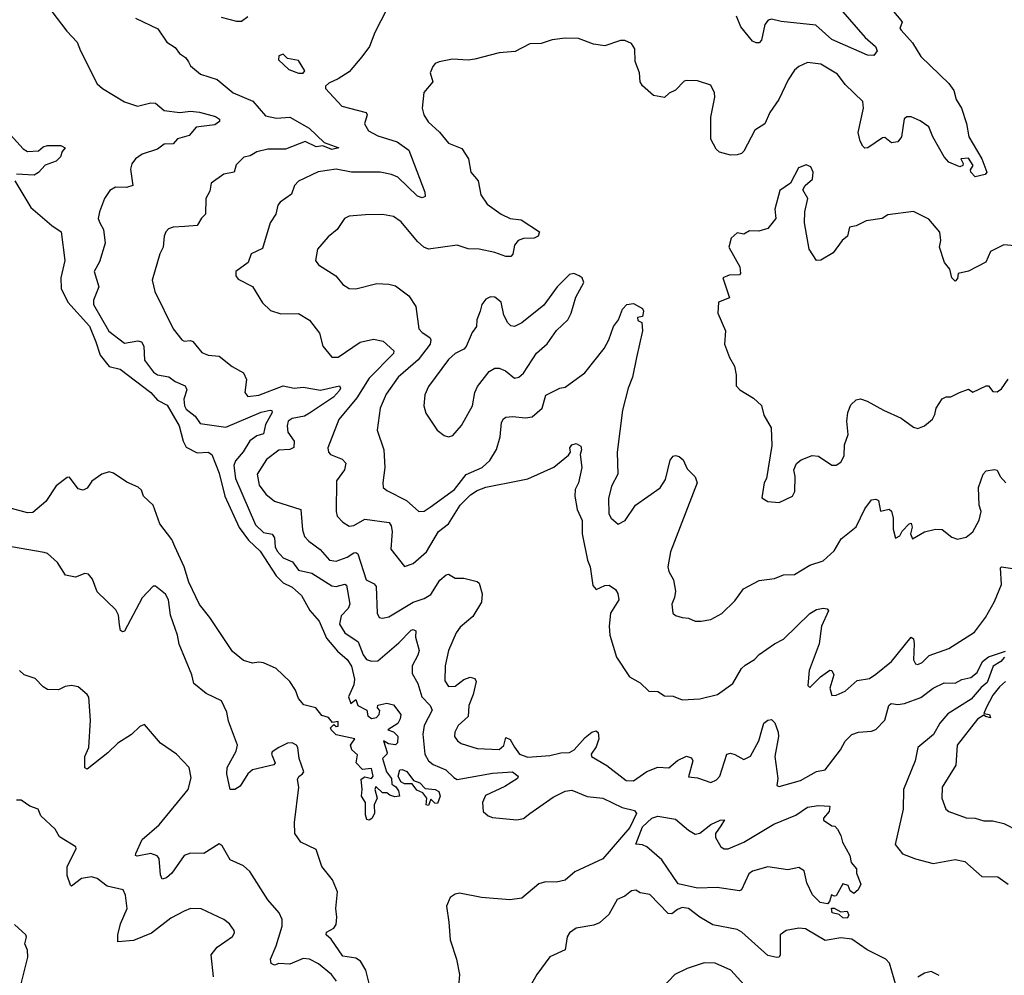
# Model space of a CAD drawing. Extents: x 1771496 to 1971148, y 471553 to 643630.
# Tile 408 of 656: x 1866559 to 1871027, y 576322 to 580657. Entities that reach past the tile are written whole.
import ezdxf

# ---------------------------------------------------------------- set-up
doc = ezdxf.new("R2010")
doc.units = 0

msp = doc.modelspace()

# ---------------------------------------------------------------- linework, layer by layer
at = {"layer": '0CON10XD'}
for points in [[(1870474, 580755), (1870558, 580655), (1870563.3, 580645), (1870553.8, 580616.2), (1870558.8, 580608.8), (1870611.2, 580551.2), (1870649, 580489), (1870775, 580366.7), (1870798.7, 580335), (1870809.1, 580295), (1870832.9, 580255), (1870856, 580186), (1870866.2, 580125), (1870926.2, 580025), (1870947.5, 579965), (1870940, 579955), (1870895, 579943.8), (1870875.7, 579965), (1870874.5, 579975.5), (1870885.6, 579995), (1870865, 580027.8), (1870830, 580025), (1870841.4, 580005), (1870839.2, 579995), (1870825, 579989.6), (1870775, 580010.9), (1870754.8, 580034.8), (1870702.9, 580125), (1870685, 580170.9), (1870645, 580198.5), (1870605, 580215.6), (1870585, 580215.8), (1870573.6, 580206.4), (1870560.9, 580125), (1870545, 580102.2), (1870515, 580098.6), (1870485, 580122), (1870475, 580120.8), (1870407.5, 580075), (1870395, 580074), (1870385, 580083.3), (1870372.9, 580105), (1870364.5, 580144.5), (1870388.9, 580255), (1870385.7, 580285), (1870305, 580362), (1870270.2, 580410.2), (1870195, 580455.6), (1870135, 580462.9), (1870095, 580444.3), (1870075, 580427.5), (1870046, 580384), (1870004.7, 580295.3), (1869963.6, 580235), (1869941.4, 580185), (1869895, 580155.4), (1869845, 580060), (1869835, 580050), (1869815.6, 580044.4), (1869785, 580041.9), (1869735, 580055.7), (1869719.3, 580069.3), (1869695.8, 580115), (1869695.6, 580215), (1869714.2, 580305), (1869712, 580325), (1869695, 580360), (1869635, 580378.8), (1869585, 580380.8), (1869575, 580378), (1869535, 580337.5), (1869505.9, 580324.1), (1869485, 580303.8), (1869435, 580313.3), (1869385, 580356.7), (1869374.3, 580374.3), (1869372, 580415), (1869352.3, 580467.7), (1869350, 580525), (1869335, 580548), (1869305, 580562.5), (1869285, 580562.9), (1869215, 580537.5), (1869162.5, 580545), (1869095, 580571.4), (1869035, 580573.1), (1868975, 580565.8), (1868925, 580548.1), (1868875, 580547.1), (1868807.2, 580512.8), (1868735, 580506.5), (1868625, 580477.3), (1868595, 580472.7), (1868522.8, 580477.2), (1868462.5, 580465), (1868445, 580458), (1868433.8, 580445), (1868422, 580415), (1868434, 580375), (1868393.2, 580326.8), (1868385.8, 580255), (1868393.1, 580225), (1868413, 580193), (1868465, 580147.1), (1868505, 580096), (1868565, 580072.5), (1868596.2, 580025), (1868606, 579965), (1868639.2, 579925), (1868652.6, 579862.6), (1868680.2, 579820.2), (1868744.6, 579774.6), (1868785, 579755.5), (1868835, 579748.9), (1868918, 579695), (1868912, 579675), (1868893.8, 579665), (1868845, 579664.6), (1868821.9, 579655), (1868805, 579634), (1868796.8, 579593.2), (1868788.3, 579581.7), (1868765, 579581.8), (1868715, 579600), (1868645, 579615.3), (1868595, 579617.9), (1868545, 579634.4), (1868415, 579616), (1868393.8, 579625), (1868365, 579650), (1868290, 579740), (1868255, 579763.6), (1868205, 579772.9), (1868128.3, 579771.7), (1868055, 579765.7), (1868033.3, 579755), (1868000, 579705), (1867958.9, 579671.1), (1867910.8, 579615), (1867901.2, 579565), (1867915, 579544.3)], [(1868225.8, 580704.2), (1868171.1, 580598.9), (1868146.1, 580535), (1868111.5, 580488.5), (1868055, 580420.6), (1868005, 580388), (1867961.7, 580368.3), (1867946.7, 580355), (1867946.7, 580345), (1868021.2, 580265), (1868132, 580235), (1868135.6, 580225), (1868124.4, 580185), (1868142.6, 580152.6), (1868185, 580130.6), (1868272.6, 580102.6), (1868324.4, 580065), (1868398.1, 579875), (1868399.2, 579855), (1868385, 579848.6), (1868365, 579855.5), (1868275, 579941.8), (1868246.2, 579955), (1868195, 579965.5), (1868065, 579964.7), (1867995, 579979.1), (1867914, 579966), (1867825, 579924), (1867805.8, 579905), (1867793.1, 579865), (1867740.8, 579829.2), (1867730.6, 579815), (1867721.4, 579775), (1867696.2, 579735), (1867660.7, 579619.3), (1867610, 579595), (1867596.2, 579555), (1867540, 579515), (1867540, 579495), (1867550, 579480), (1867615, 579446.2), (1867661.7, 579371.7), (1867698, 579338), (1867745, 579321.9), (1867825, 579323.3), (1867875, 579293.8), (1867919.2, 579235), (1867934.4, 579175), (1867975.5, 579125.5), (1868005, 579126.5), (1868105, 579194.1), (1868165, 579208.2), (1868208.9, 579198.9), (1868257.1, 579155), (1868255, 579141.8), (1868145, 579030.7), (1868088.7, 578941.3), (1868006.9, 578843.1), (1867958.1, 578715), (1867960.6, 578695), (1867969.2, 578685), (1868022.4, 578662.4), (1868039.2, 578645), (1868032.9, 578615), (1867997.1, 578565), (1867995.5, 578425.5), (1868000, 578405), (1868025, 578376.9), (1868055, 578359.5), (1868075, 578362.2), (1868125, 578391.1), (1868235.3, 578375.3), (1868245, 578361.2), (1868249.1, 578335), (1868242.7, 578255), (1868305, 578176), (1868345, 578189.4), (1868405, 578242.7), (1868459.2, 578335), (1868505, 578370), (1868558.8, 578455), (1868605, 578501.2), (1868635, 578521.2), (1868675, 578536.1), (1868826.6, 578566.6), (1868865.6, 578574.4), (1868983.4, 578626.6), (1869049.5, 578680.5), (1869058.8, 578695), (1869056.2, 578715), (1869065, 578728.8), (1869085, 578733.8), (1869105, 578722.5), (1869108, 578705), (1869102.5, 578685), (1869110.5, 578625), (1869095, 578556.2), (1869080.6, 578525), (1869078.6, 578495), (1869088.5, 578435), (1869112, 578385), (1869111.5, 578325), (1869135.9, 578205), (1869147.3, 578175), (1869160.2, 578090.2), (1869175, 578072.5), (1869215, 578090), (1869235, 578092), (1869262.5, 578072.5), (1869273.2, 578053.2), (1869277.5, 578025), (1869240.4, 577965), (1869233.7, 577905), (1869237.6, 577865), (1869267.5, 577765), (1869326.2, 577675), (1869375, 577648.8), (1869415, 577611.2), (1869455, 577609.2), (1869485, 577588.8), (1869525, 577588.6), (1869565, 577571.9), (1869645, 577575.6), (1869725.7, 577595), (1869795, 577645.5), (1869835, 577712.9), (1869851.1, 577728.9), (1869894.4, 577755), (1869915, 577776.4), (1869985, 577825.6), (1870025, 577846), (1870145, 577963.1), (1870175, 577981.5), (1870205, 577987.1), (1870224, 577984), (1870230, 577975), (1870198.2, 577905), (1870187.7, 577825), (1870141.5, 577705), (1870136.1, 577636.1), (1870145, 577626.7), (1870192.9, 577675), (1870235, 577705.7), (1870245, 577704), (1870254.4, 577685), (1870235.5, 577625), (1870245, 577591.2), (1870265, 577592.5), (1870305, 577610), (1870360.3, 577659.7), (1870415, 577667.5), (1870445, 577687.5), (1870515, 577745.5), (1870605, 577856), (1870615, 577847.5), (1870618.9, 577825), (1870615, 577752.5), (1870624, 577735), (1870635, 577731.4), (1870655, 577740.8), (1870687.1, 577772.9), (1870775.3, 577804.7), (1870892.3, 577877.7), (1870941.8, 577945), (1870983.3, 578016.7), (1871014.4, 578095), (1871010, 578170), (1871015, 578174.2), (1871075, 578166)], [(1870284.8, 580704.8), (1870395.7, 580575.7), (1870443.3, 580535), (1870451.1, 580515), (1870435, 580494.4), (1870406.3, 580496.3), (1870245, 580566.5), (1870171.4, 580631.4), (1870015, 580648.2), (1869971.4, 580658.6), (1869955.7, 580654.3), (1869941.4, 580635), (1869925.5, 580564.5), (1869915, 580552), (1869901.2, 580551.2), (1869885, 580559.2), (1869831.8, 580625), (1869812.4, 580672.4)], [(1866705, 580693.8), (1866773.1, 580605), (1866820, 580555), (1866834.4, 580515), (1866910.8, 580365), (1866935, 580344.2), (1867035, 580284.4), (1867094.5, 580264.5), (1867155, 580278.9), (1867175, 580277.5), (1867215, 580245.4), (1867285.8, 580235.8), (1867335, 580242.2), (1867375, 580236.5), (1867447.2, 580217.2), (1867466.2, 580205), (1867465.8, 580195), (1867445, 580179.2), (1867360.4, 580169.6), (1867328.5, 580131.5), (1867275, 580116.5), (1867255, 580094.2), (1867215, 580092), (1867185, 580070), (1867115, 580046.9), (1867084.4, 580025), (1867067.6, 580002.4), (1867061.3, 579978.7), (1867072, 579905), (1867044.6, 579895.4), (1866993.2, 579896.8), (1866967.6, 579882.4), (1866944.3, 579845), (1866920.6, 579785), (1866915.6, 579755), (1866923.5, 579735), (1866938.9, 579705), (1866947.6, 579642.4), (1866921.5, 579558.5), (1866897.1, 579515), (1866918.2, 579445), (1866894.7, 579385), (1866893.6, 579365), (1866963.9, 579243.9), (1867035, 579189.1), (1867095, 579199.6), (1867112, 579195), (1867122.1, 579175), (1867125, 579112.5), (1867167.1, 579057.1), (1867185, 579045.9), (1867236.3, 579036.3), (1867264.7, 579014.7), (1867310, 578995), (1867317.3, 578977.3), (1867304.7, 578935), (1867306.8, 578905), (1867315, 578890), (1867355, 578857.8), (1867377.5, 578825), (1867495, 578808.5), (1867655, 578876), (1867695.3, 578885.3), (1867703.9, 578883.9), (1867705.5, 578875), (1867675, 578821.1), (1867665, 578777.5), (1867635, 578768.8), (1867603.5, 578746.5), (1867573.3, 578696.7), (1867538.9, 578655), (1867531.5, 578635), (1867538, 578575), (1867629.5, 578365), (1867665, 578330.4), (1867705, 578323.3), (1867715, 578306.2), (1867718.1, 578265), (1867727.5, 578245), (1867755, 578215.3), (1867797.9, 578197.9), (1867825, 578159.3), (1867885, 578146.6), (1867975, 578088.1), (1867995, 578085.2), (1868035, 578096), (1868042.2, 578092.2), (1868056.8, 578005), (1868049.5, 577985), (1868018.1, 577951.9), (1868010, 577915), (1868035, 577875.3), (1868095.3, 577835), (1868118.4, 577775), (1868132.5, 577755), (1868155, 577747.1), (1868185, 577747.5), (1868280.1, 577829.9)], [(1867085, 580663.3), (1867186.7, 580615), (1867226.7, 580555), (1867265, 580531.2), (1867285, 580503.3), (1867311.2, 580485), (1867325.7, 580465.7), (1867335, 580447.5), (1867380.3, 580410.3), (1867455, 580385.7), (1867528.6, 580325), (1867617.8, 580287.8), (1867675, 580221.3), (1867725, 580210), (1867785, 580214.6), (1867872.9, 580165), (1867940.3, 580100.3), (1868007.5, 580075), (1867975, 580067.9), (1867935, 580084.5), (1867905, 580080), (1867855, 580103.5), (1867765, 580069.4), (1867685, 580069.6), (1867635, 580057.1), (1867605, 580039.1), (1867576.9, 580033.1), (1867541.1, 579998.9), (1867532.5, 579965), (1867485, 579955.8), (1867428, 579915), (1867421.7, 579878.3), (1867403.9, 579846.1), (1867402, 579775), (1867383.5, 579756.5), (1867365, 579722.5), (1867308.9, 579718.9), (1867255, 579715.7), (1867235, 579708), (1867222, 579695), (1867214.4, 579675), (1867210.6, 579625), (1867195.5, 579594.5), (1867160.8, 579475), (1867173.2, 579423.2), (1867255, 579254), (1867295, 579204), (1867305, 579198), (1867335, 579201.4), (1867345, 579197.1), (1867385, 579146.5), (1867415, 579134.4), (1867465, 579130), (1867523.7, 579083.7), (1867574.4, 579054.4), (1867589.2, 579025), (1867580.8, 578965), (1867595, 578947.5), (1867645, 578952.8), (1867755, 578995.3), (1867804.7, 578985.3), (1867845, 578990.4), (1867925, 578976.7), (1868010, 578995), (1868015.4, 578985), (1868010.4, 578975), (1867983.9, 578945), (1867875, 578872.1)], [(1867595, 580670), (1867565, 580648.8), (1867545, 580648), (1867475, 580666.2)], [(1867845, 580413.8), (1867853.8, 580425), (1867825, 580472), (1867775, 580480), (1867755, 580500), (1867735, 580492.5), (1867734, 580475), (1867780.8, 580430.8), (1867823.8, 580413.8), (1867845, 580413.8)], [(1866516.8, 580135), (1866575, 580070.4), (1866595, 580059.1), (1866645, 580061.3), (1866665, 580080.5), (1866685, 580085.9), (1866745.8, 580085.8), (1866766.1, 580076.1), (1866751.7, 580058.3), (1866744.5, 580035), (1866725, 580014.5), (1866675, 579996.7), (1866645, 579963.9), (1866625, 579951.6), (1866544.7, 579955.3)], [(1871075, 579631.4), (1871025, 579635.9), (1870964.4, 579605), (1870944, 579556), (1870865, 579516.2), (1870817.5, 579505), (1870815, 579482.5), (1870805, 579471.2), (1870790, 579485), (1870780, 579525), (1870756.7, 579555), (1870734, 579625), (1870739.2, 579655), (1870735, 579692.5), (1870685, 579752.5), (1870615, 579787.1), (1870498.8, 579771.2), (1870472.5, 579755), (1870400, 579745), (1870355, 579721.2), (1870325, 579715.7), (1870316.2, 579675), (1870292, 579655), (1870250.9, 579599.1), (1870195, 579566.2), (1870175, 579563.8), (1870141.5, 579615), (1870120, 579735), (1870122.5, 579785), (1870136, 579845), (1870112.5, 579885), (1870123.3, 579905), (1870157, 579933), (1870160.8, 579965), (1870149.5, 579989.5), (1870128.3, 579998.3), (1870093.8, 579985), (1870056.7, 579915), (1870008.8, 579881.2), (1869986.7, 579796.7), (1869990, 579755), (1869955, 579710), (1869913.3, 579696.7), (1869871.7, 579698.3), (1869845, 579683.3), (1869815, 579690), (1869787.5, 579665), (1869777.5, 579625), (1869827.5, 579535), (1869830, 579505), (1869825, 579500), (1869778.3, 579498.3), (1869750, 579485), (1869780, 579395), (1869730, 579375), (1869727.5, 579325), (1869762.5, 579245), (1869757.5, 579185), (1869780, 579125), (1869802.5, 579085), (1869810, 579045), (1869810, 578995), (1869827, 578977), (1869889.1, 578939.1), (1869925, 578906), (1869936.7, 578863.3), (1869970, 578805), (1869972, 578725), (1869948, 578575), (1869938, 578555), (1869927, 578487), (1869955, 578471.2), (1870005, 578466), (1870066.2, 578495), (1870076.1, 578516.1), (1870078, 578585), (1870072, 578615), (1870085, 578643.3), (1870105, 578660.8), (1870155, 578680), (1870185, 578676.2), (1870245, 578636), (1870265, 578636.2), (1870285, 578650), (1870301.2, 578678.8), (1870301.7, 578728.3), (1870319.2, 578775), (1870313.1, 578835), (1870317.1, 578875), (1870331.1, 578908.9), (1870355, 578931.9), (1870375, 578936.2), (1870405, 578926.8), (1870478.9, 578885), (1870559.2, 578849.2), (1870615, 578808), (1870635, 578801.8), (1870665, 578814.1), (1870700.9, 578845), (1870712.1, 578865), (1870718.2, 578895), (1870745, 578937.5), (1870764.1, 578945.9), (1870785, 578946.2), (1870824.4, 578965.6), (1870865, 578980), (1870885, 578966.7), (1870945, 578996.2), (1870955, 578996.2), (1870975, 578970), (1870995, 578968), (1871015, 578982), (1871045, 579025.8)], [(1866536.7, 579925), (1866610, 579805), (1866705, 579723.2), (1866747.8, 579695), (1866764.7, 579565), (1866746.5, 579485), (1866746.7, 579436.7), (1866777.1, 579375), (1866875.7, 579265.7), (1866904.7, 579195.3), (1866924.6, 579134.6), (1866965, 579083.4), (1867015, 579070.9), (1867155, 578965.9), (1867185, 578930), (1867227.7, 578907.7), (1867283.6, 578815), (1867300.6, 578745), (1867315, 578718.2), (1867365, 578692.1), (1867415, 578694.5), (1867430.5, 578685), (1867465, 578599.2), (1867490.2, 578495), (1867555, 578353.8), (1867597.1, 578295), (1867650, 578245), (1867723.7, 578133.7), (1867755, 578101.8), (1867795, 578082.3), (1867837.5, 578045), (1867876.4, 577976.4), (1867918.3, 577928.3), (1867951.5, 577851.5), (1868001.7, 577791.7), (1868045, 577754.5), (1868065, 577724.4), (1868078.1, 577665), (1868075, 577640), (1868051.9, 577585), (1868062.5, 577555), (1868085, 577573.3), (1868093.3, 577545), (1868134, 577525), (1868138.8, 577498.8), (1868155, 577486), (1868178.5, 577491.5), (1868190.8, 577505), (1868193.6, 577523.6), (1868183.3, 577535), (1868185, 577547.5), (1868225, 577556.9), (1868255, 577549.2), (1868288.5, 577505), (1868286.2, 577485), (1868275, 577464.2), (1868230, 577435), (1868255, 577426.7), (1868275, 577406), (1868273.9, 577376.1), (1868265, 577366.7), (1868232.3, 577372.3), (1868210, 577385), (1868226.9, 577333.1), (1868225.6, 577324.4), (1868206, 577305), (1868223.3, 577245), (1868246.7, 577215), (1868248.3, 577188.3), (1868266.4, 577176.4), (1868278.3, 577158.3), (1868282.5, 577135), (1868261.7, 577131.7), (1868238.3, 577138.3), (1868225, 577150), (1868205, 577150), (1868175, 577177.5), (1868171.2, 577165), (1868181.2, 577125), (1868168.1, 577095), (1868168.8, 577055), (1868157.3, 577032.7), (1868145, 577025.7), (1868135, 577028.8), (1868128.9, 577048.9), (1868128.1, 577105), (1868110.8, 577135), (1868114, 577165), (1868108.3, 577211.7), (1868125, 577221.9), (1868156.1, 577213.9), (1868163.3, 577225), (1868155, 577260), (1868115, 577256), (1868086, 577285), (1868091.7, 577321.7), (1868066.7, 577345), (1868060.8, 577365), (1868080, 577395), (1867995, 577413.3), (1867972.5, 577435), (1867970, 577445), (1867985, 577460), (1867995, 577450), (1868005, 577452.5), (1868005, 577472.5), (1867978.3, 577468.3), (1867960.7, 577490.7), (1867930.5, 577500.5), (1867903.3, 577535), (1867848.8, 577548.8), (1867825, 577576.7), (1867810.8, 577615), (1867785, 577653.8), (1867723, 577713), (1867665, 577738.8), (1867645, 577742.5), (1867615, 577737.5), (1867575, 577750), (1867525, 577790), (1867421.8, 577945), (1867375, 578004.4), (1867327.5, 578105), (1867305.2, 578175), (1867263.7, 578266.3), (1867249.2, 578299.2), (1867195, 578370), (1867165.3, 578455), (1867120.5, 578495), (1867112.6, 578522.6), (1867096.8, 578536.8), (1867045, 578559.3), (1866985, 578599.6), (1866965.7, 578605.7), (1866931.8, 578595), (1866887, 578563), (1866865, 578530.8), (1866847.5, 578522.5), (1866825, 578528.5), (1866785, 578580.8), (1866775, 578580.6), (1866725, 578541.5), (1866678.2, 578471.8), (1866618.6, 578421.4), (1866595, 578420), (1866505, 578443.1)], [(1867915, 579544.3), (1867994.1, 579494.1), (1868025.7, 579455), (1868055, 579436.7), (1868085, 579436.5), (1868179.7, 579460.3), (1868235, 579457.1), (1868265, 579449.2), (1868325, 579404.2), (1868356.2, 579356.2), (1868370.9, 579255), (1868385, 579237.8), (1868420.6, 579215), (1868425.5, 579205), (1868422.5, 579185), (1868367, 579113), (1868276.7, 579035), (1868222.3, 578957.7), (1868194.6, 578895), (1868181.5, 578795), (1868211.2, 578705), (1868216, 578625), (1868206.5, 578555), (1868209.4, 578535), (1868225, 578521.1), (1868315, 578476.2), (1868370, 578425), (1868395, 578426.9), (1868421.5, 578445), (1868533.1, 578525), (1868585, 578593.1), (1868658.6, 578625), (1868692.4, 578657.6), (1868723.5, 578706.5), (1868740, 578765), (1868745, 578830), (1868755, 578846.7), (1868765, 578853.8), (1868795, 578857.1), (1868855, 578850), (1868885, 578855.8), (1868930.6, 578895), (1868946.5, 578953.5), (1869010, 578985), (1869035, 578989.4), (1869124.5, 579055), (1869210.9, 579165), (1869232.9, 579205), (1869254.4, 579265), (1869276.7, 579295), (1869295, 579343.8), (1869315, 579364), (1869345, 579370), (1869385, 579346.7), (1869390, 579335), (1869385, 579310), (1869363.3, 579305), (1869365, 579292.5), (1869382.5, 579282.5), (1869385.5, 579245.5), (1869357.9, 579125), (1869339.5, 579035), (1869320.5, 578985), (1869295.4, 578885), (1869270.4, 578695), (1869272.9, 578595), (1869245, 578541.2), (1869230.6, 578485), (1869232.9, 578415), (1869242.9, 578395), (1869275, 578368), (1869307.5, 578385), (1869354.4, 578455), (1869465, 578532.9), (1869489.3, 578570.7), (1869511.3, 578658.7), (1869525, 578676.2), (1869535, 578680), (1869552.5, 578675), (1869570.5, 578660.5), (1869588.7, 578618.7), (1869625, 578583.3), (1869633.1, 578555), (1869512.7, 578242.7), (1869500.6, 578175), (1869505, 578153.3), (1869526, 578115), (1869536, 578065), (1869531.2, 578035), (1869518, 578005), (1869523.8, 577965), (1869535, 577954.3), (1869565, 577944.2), (1869595, 577941.2), (1869625, 577928.8), (1869651.7, 577928.3), (1869695, 577936), (1869745, 577962.5), (1869805, 578020), (1869843.8, 578075), (1869915, 578112.5), (1869985, 578121.4), (1870025, 578137.8), (1870075, 578140.6), (1870145, 578182.5), (1870205, 578202.5), (1870255, 578247.8), (1870287.8, 578302.2), (1870355, 578356.7), (1870395, 578438.1), (1870425, 578478), (1870445, 578481.2), (1870456.1, 578476.1), (1870465, 578427.5), (1870505, 578435.8), (1870515, 578426.7), (1870522.5, 578395), (1870523.5, 578345), (1870534.3, 578304.3), (1870554, 578315), (1870563.8, 578336.2), (1870595, 578370), (1870605, 578373.3), (1870610, 578355), (1870601.9, 578325), (1870611.4, 578301.4), (1870665, 578334), (1870715, 578346), (1870745, 578343.8), (1870789.3, 578309.3), (1870815, 578300), (1870855, 578310), (1870885, 578333.3), (1870913.4, 578386.6), (1870922.7, 578425), (1870913.5, 578455), (1870910.9, 578535), (1870930.8, 578595), (1870945, 578610), (1870983.3, 578616.7), (1870995, 578612.5), (1871008.6, 578585), (1871033.8, 578555)], [(1868505, 578763.8), (1868525, 578771.2), (1868564.4, 578815.6), (1868614.6, 578905), (1868625.4, 578965), (1868637.1, 578992.9), (1868689.8, 579060.2), (1868715, 579075.5), (1868735, 579075.5), (1868763.3, 579063.3), (1868805, 579031.1), (1868825, 579034.4), (1868845, 579053.1), (1868905, 579143.3), (1868953.6, 579186.4), (1868995, 579247.5), (1869046, 579295), (1869062.5, 579325), (1869082.4, 579397.6), (1869120, 579465), (1869111.4, 579485), (1869097.5, 579495), (1869074.3, 579505.7), (1869055, 579501.2), (1868998.8, 579445), (1868938.5, 579361.5), (1868838.5, 579281.5), (1868805, 579264.4), (1868787.9, 579267.9), (1868775, 579281.2), (1868756.6, 579316.6), (1868744, 579375), (1868715, 579398), (1868695, 579400), (1868675, 579388.8), (1868656, 579365), (1868648.6, 579335), (1868634.4, 579295.6), (1868632.2, 579265), (1868612.4, 579237.6), (1868586, 579174), (1868575, 579161.9), (1868535, 579142.2), (1868505, 579115.6), (1868415, 578992), (1868397.8, 578955), (1868393.3, 578905), (1868401.7, 578871.7), (1868453.3, 578795), (1868485, 578770), (1868505, 578763.8)], [(1867875, 578872.1), (1867851.3, 578858.7), (1867795, 578846.9), (1867778.2, 578835), (1867773.1, 578815), (1867776.7, 578785), (1867804.7, 578745), (1867803.8, 578716.2), (1867785, 578707.3), (1867735, 578703.2), (1867678.7, 578661.3), (1867637.3, 578595), (1867645.5, 578545), (1867675.5, 578505), (1867715, 578472.9), (1867835.2, 578435.2), (1867842.5, 578342.5), (1867851.9, 578311.9), (1867870.6, 578290.6), (1867923.5, 578253.5), (1867965, 578205.4), (1867995, 578200.9), (1868045, 578218.8), (1868075, 578238.2), (1868085, 578240.4), (1868094.1, 578234.1), (1868131.2, 578115), (1868167.9, 578097.9), (1868176.2, 578086.2), (1868181.9, 577965), (1868190, 577945), (1868205, 577941.4), (1868235, 577947.3), (1868345.2, 578014.8), (1868395, 578031.1), (1868425, 578048.8), (1868465.3, 578114.8), (1868495, 578138.1), (1868505, 578140.8), (1868535, 578123.3), (1868575, 578123.6), (1868635, 578108.4), (1868645, 578100.6), (1868657.3, 578052.7), (1868654.6, 578015), (1868615, 577949.2), (1868558.4, 577901.6), (1868539.2, 577875), (1868505.4, 577795), (1868490.4, 577725), (1868487.9, 577657.9), (1868505, 577631.9), (1868535, 577633.1), (1868575, 577663.6), (1868604.2, 577674.2), (1868625, 577668.8), (1868630, 577655), (1868617.8, 577595), (1868597.3, 577545), (1868594.7, 577495.3), (1868549.2, 577455), (1868534.4, 577425), (1868532.9, 577405), (1868545.7, 577385), (1868562.9, 577372.9), (1868635, 577350), (1868735, 577345.5), (1868755.9, 577364.1), (1868765, 577400), (1868785, 577390.8), (1868805, 577356.7), (1868827.8, 577325), (1868865, 577311.6), (1868965, 577318.3), (1869015, 577330.6), (1869055, 577332.9), (1869075.2, 577344.8), (1869125, 577401.2), (1869155, 577424.4), (1869175, 577430.8), (1869185, 577423.3), (1869187.5, 577395), (1869175, 577358), (1869153.1, 577325), (1869154.4, 577314.4), (1869224, 577274), (1869311.2, 577205), (1869345.4, 577204.6), (1869405, 577245.7), (1869455, 577266), (1869505, 577262.2), (1869545, 577295.5), (1869585.9, 577315.9), (1869607.5, 577307.5), (1869614, 577295), (1869595, 577222.5), (1869635, 577218), (1869695, 577195.8), (1869721.7, 577208.3), (1869735.8, 577225), (1869768.8, 577325), (1869785, 577329.2), (1869804.1, 577324.1), (1869845, 577301.2), (1869875, 577315.8), (1869913.8, 577385), (1869926.6, 577433.4), (1869936.9, 577465), (1869955, 577478.6), (1869971.7, 577481.7), (1869986.3, 577466.3), (1870001.1, 577425), (1870002.5, 577405), (1869986.2, 577315), (1869999.4, 577215), (1869995, 577183.3), (1870005, 577178.8), (1870103.3, 577205), (1870175, 577245.8), (1870215, 577253.1), (1870283.8, 577345), (1870305.6, 577384.4), (1870335, 577413.8), (1870365.3, 577424.7), (1870425, 577428.8), (1870445, 577436.5), (1870485, 577479.6), (1870503.5, 577545), (1870514.4, 577555), (1870545, 577550.4), (1870574.8, 577555.2), (1870648.1, 577581.9), (1870705, 577624.6), (1870755, 577648.9), (1870805, 577647.5), (1870835, 577664.3), (1870875, 577673.3), (1870904.4, 577695), (1870928.5, 577745), (1870955, 577766.2), (1871032.5, 577792.5)], [(1868145.8, 576285), (1868130.2, 576345), (1868106, 576386), (1868085, 576398.9), (1868025, 576408.5), (1867972.4, 576485), (1867950.7, 576505), (1867951.9, 576518.1), (1867984.2, 576535), (1867995, 576552.5), (1867998.8, 576585), (1867993.9, 576625), (1868001.1, 576701.1), (1867978.1, 576755), (1867930.8, 576815), (1867905, 576892.5), (1867835.5, 576925.5), (1867808, 576965), (1867805.8, 577015), (1867826, 577175), (1867820.5, 577209.5), (1867826, 577224), (1867843.3, 577235), (1867848, 577245), (1867827.5, 577305), (1867822, 577355), (1867815, 577365.8), (1867795, 577375.6), (1867774.6, 577375.4), (1867735, 577355.6), (1867704.5, 577335), (1867701.8, 577325), (1867718.1, 577285), (1867713.1, 577276.9), (1867615, 577253.1), (1867595, 577235.8), (1867560.2, 577179.8), (1867535, 577164.5), (1867514.6, 577164.6), (1867499.1, 577235), (1867500, 577265), (1867541.6, 577338.4), (1867547.5, 577365), (1867507.5, 577475), (1867499.4, 577515), (1867475, 577566.7), (1867405, 577600), (1867350, 577645), (1867340, 577685), (1867283.6, 577823.6), (1867275.4, 577865.4), (1867244.3, 577955), (1867234, 578025), (1867220.5, 578050.5), (1867175, 578087.5), (1867165, 578087.5), (1867115, 578033.3), (1867035, 577882.5), (1867025, 577880), (1867016.2, 577886.2), (1867011.7, 577911.7), (1867007.1, 577955), (1866995, 577980), (1866910.9, 578060.9), (1866889.1, 578119.1), (1866871.2, 578141.2), (1866855, 578144), (1866812.3, 578127.7), (1866767.3, 578137.3), (1866730.8, 578195), (1866685.4, 578235.4), (1866670.2, 578240.2), (1866487.9, 578272.1)], [(1868280.1, 577829.9), (1868335, 577887.7), (1868345, 577891.1), (1868357.5, 577885), (1868355.6, 577855), (1868371.8, 577795), (1868366.5, 577773.5), (1868340.4, 577725), (1868340.3, 577690.3), (1868365.6, 577645.6), (1868384.5, 577584.5), (1868421.2, 577545), (1868431.2, 577525), (1868394.6, 577455.4), (1868389.1, 577415), (1868398.3, 577325), (1868414.2, 577294.2), (1868435, 577277.7), (1868493.4, 577253.4), (1868528.6, 577218.6), (1868545, 577210.5), (1868705, 577239.1), (1868795, 577244.7), (1868820.6, 577225), (1868818.1, 577215), (1868761.3, 577178.7), (1868673.1, 577136.9), (1868660, 577105), (1868662.1, 577065), (1868685, 577045.2), (1868705, 577038), (1868815, 577027.4), (1868845, 577032.4), (1868873.8, 577055), (1868980.7, 577129.3), (1869035, 577157.3), (1869065, 577160.9), (1869135, 577132.1), (1869205, 577124.7), (1869293.1, 577083.1), (1869349.6, 577069.6), (1869357.7, 577055), (1869328.1, 576991.9), (1869205, 576849.8), (1869078.8, 576791.2), (1869035, 576753.8), (1868995, 576744.7), (1868945, 576746), (1868915, 576736.2), (1868838.3, 576671.7), (1868784, 576664), (1868655.3, 576675.3), (1868555.8, 576694.2), (1868535, 576690), (1868513.3, 576675), (1868496.2, 576635), (1868507, 576563), (1868512.4, 576482.4), (1868541.4, 576395), (1868554.6, 576325), (1868548.2, 576235)], [(1871028.2, 577765), (1871011.8, 577745), (1870976.3, 577723.7), (1870950, 577650), (1870922, 577628), (1870877, 577575), (1870771.8, 577508.2), (1870734.4, 577465.6), (1870705.4, 577414.6), (1870635.7, 577355), (1870623.5, 577295), (1870570.4, 577165), (1870569.1, 577075), (1870532, 576915), (1870565, 576872), (1870625, 576850), (1870705, 576828.6), (1870805, 576846.9), (1870847.9, 576837.9), (1870925, 576769.4), (1870997.7, 576767.7), (1871045, 576735.8)], [(1867996.5, 576295), (1867973.6, 576325), (1867915, 576374.1), (1867875, 576395.4), (1867845, 576397.3), (1867785, 576372.2), (1867735.8, 576375.8), (1867715, 576367.5), (1867700.8, 576375), (1867698.1, 576395), (1867723.5, 576455), (1867750.5, 576545), (1867750, 576575), (1867737.1, 576605), (1867685, 576664.2), (1867603.3, 576793.3), (1867575, 576817.8), (1867514, 576845), (1867478.3, 576908.3), (1867465, 576917.5), (1867395, 576874.2), (1867335, 576876), (1867305.6, 576865), (1867250, 576785), (1867225, 576763.5), (1867205, 576758), (1867197.9, 576777.9), (1867191.5, 576851.5), (1867183.7, 576863.6), (1867155, 576873.5), (1867092.2, 576862.2), (1867084.3, 576865), (1867085.6, 576875), (1867115, 576937.8), (1867192.8, 577005), (1867323.5, 577165), (1867337.9, 577217.9), (1867328, 577265), (1867271.2, 577325), (1867198, 577375), (1867125, 577460), (1867105, 577450), (1867066.6, 577413.4), (1867004, 577375), (1866958.7, 577331.3), (1866865, 577256.7), (1866855, 577262.5), (1866855.4, 577315), (1866872.7, 577355), (1866881.2, 577478.8), (1866872.7, 577582.7), (1866865.7, 577595.7), (1866825, 577630), (1866795, 577636.2), (1866765, 577631.2), (1866735, 577616.2), (1866685, 577618.8), (1866665, 577630), (1866628.7, 577668.7), (1866580, 577685), (1866558.8, 577705)], [(1871033.3, 577655), (1871005, 577630), (1870975, 577592.2), (1870944.6, 577535), (1870935, 577510), (1870960, 577505), (1870965, 577490), (1870942.5, 577495), (1870935, 577502.5), (1870906, 577484), (1870813.5, 577365), (1870807.5, 577275), (1870745.6, 577175), (1870743.3, 577125), (1870762, 577075), (1870775, 577064.4), (1870855, 577035.6), (1870895, 577034.4), (1870935, 577022.2), (1870975, 577023.1), (1871025, 577010), (1871155, 576944.4)], [(1868415, 577092), (1868404.4, 577095), (1868407.5, 577125), (1868389.4, 577149.4), (1868361.9, 577161.9), (1868340.5, 577190.5), (1868305, 577190), (1868288.8, 577198.8), (1868277.1, 577225), (1868285, 577254), (1868295, 577255.6), (1868316.1, 577246.1), (1868346.1, 577206.1), (1868375.6, 577195), (1868399.5, 577169.5), (1868445, 577163.9), (1868461.8, 577155), (1868467.5, 577135), (1868455, 577101.2), (1868443.1, 577103.1), (1868425, 577120), (1868415, 577092)], [(1867383.4, 576623.4), (1867335, 576624.4), (1867305, 576612.2), (1867245, 576580.5), (1867156.7, 576513.3), (1867075, 576479.5), (1867005, 576473.8), (1867004.4, 576505), (1867016.4, 576555), (1867047.3, 576625), (1867040, 576685), (1867028.9, 576708.9), (1866956.7, 576726.7), (1866910.5, 576760.5), (1866885, 576768.5), (1866838.9, 576761.1), (1866795, 576726.7), (1866790, 576730), (1866774.5, 576775), (1866774.6, 576815), (1866816.2, 576895), (1866813.3, 576905), (1866739.1, 576949.1), (1866720, 576985), (1866654.5, 577044.5), (1866643.3, 577075), (1866605, 577088.8), (1866565.9, 577115.9), (1866545, 577116.7)], [(1870225, 576646.2), (1870191.3, 576651.3), (1870156.9, 576686.9), (1870130.9, 576740.9), (1870118.9, 576795), (1870095, 576811.1), (1870045, 576799.6), (1869955, 576813.8), (1869885, 576793.9), (1869867.9, 576782.1), (1869835, 576710), (1869825.3, 576704.7), (1869725, 576719.9), (1869635, 576717), (1869547.1, 576737.1), (1869473.3, 576845), (1869405, 576904.7), (1869385, 576914), (1869355.9, 576915.9), (1869385.9, 576995), (1869428.3, 577035), (1869455, 577044.1), (1869535, 577029.6), (1869595, 576979.5), (1869625, 576962.2), (1869645, 576966.9), (1869695, 577006.4), (1869737.5, 577025), (1869757.3, 577027.3), (1869740.7, 576999.3), (1869716.7, 576965), (1869716.5, 576946.5), (1869741.2, 576905), (1869755.9, 576895.9), (1869775, 576895.7), (1869845, 576925.8), (1869982.1, 577007.9), (1870081.2, 577048.8), (1870135, 577083.9), (1870185, 577092.7), (1870235, 577088.8), (1870232, 577065), (1870207.5, 577035), (1870207.5, 577025), (1870245, 577000), (1870258.3, 576998.3), (1870270, 576985), (1870285.9, 576955.9), (1870293.3, 576925), (1870326.7, 576865), (1870333, 576833), (1870356.7, 576805), (1870356.7, 576785), (1870376.7, 576735), (1870365, 576710), (1870345, 576692.5), (1870327.5, 576705), (1870318.6, 576728.6), (1870294, 576736), (1870265, 576682.5), (1870255, 576680), (1870243.6, 576686.4), (1870234.2, 576655.8), (1870225, 576646.2)], [(1870538.6, 576268.6), (1870506.7, 576376.7), (1870489.4, 576395), (1870405, 576436.7), (1870335.8, 576485), (1870285, 576492.2), (1870215, 576479.2), (1870125, 576531.8), (1870095, 576535.5), (1870037.5, 576525), (1870010, 576505), (1870010.8, 576415), (1870005, 576403.8), (1869995, 576402), (1869955, 576411.4), (1869836.8, 576516.8), (1869815, 576530), (1869705, 576550), (1869645, 576585.5), (1869595, 576625.3), (1869565, 576628.8), (1869545, 576620), (1869519, 576601), (1869501.4, 576601.4), (1869418.1, 576688.1), (1869375, 576695.7), (1869355, 576707.5), (1869335, 576704.2), (1869305, 576680.8), (1869270, 576665), (1869232.4, 576597.6), (1869190.6, 576559.4), (1869165, 576549.5), (1869085, 576535.7), (1869055, 576514.4), (1869043.7, 576496.4), (1869035, 576437.5), (1868964.3, 576405.7), (1868906.1, 576325), (1868864.7, 576255)], [(1867438.7, 576315), (1867428.8, 576415), (1867455, 576450), (1867525, 576498), (1867534.2, 576515), (1867532.5, 576525), (1867510.8, 576555), (1867485, 576575.6), (1867383.4, 576623.4)], [(1870315, 576580.8), (1870295, 576583.1), (1870277.5, 576597.5), (1870246.7, 576605), (1870243.3, 576626.7), (1870255, 576626.7), (1870285, 576610), (1870315, 576612.5), (1870322, 576595), (1870315, 576580.8)], [(1866547.5, 576155), (1866561.1, 576265), (1866595.6, 576404.4), (1866594, 576435), (1866582, 576465), (1866590, 576495), (1866587.5, 576505), (1866535, 576552.5)], [(1869861.7, 576261.7), (1869787.1, 576345), (1869715, 576376.9), (1869665, 576378.9), (1869588, 576352), (1869532.5, 576325), (1869475, 576264.2)], [(1870731.3, 576321.3), (1870695, 576338.5), (1870665, 576330.9), (1870635, 576313.8)]]:
    msp.add_lwpolyline(points, dxfattribs=at)

doc.saveas('drawing.dxf')
